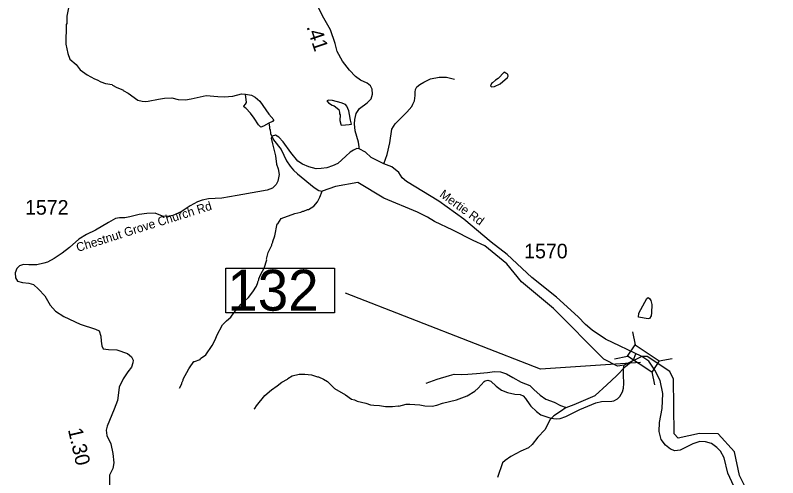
# Model space of a CAD drawing. Extents: x 1248089 to 1457196, y 820910 to 988753.
# Drawn here: x 1339360 to 1345887, y 928641 to 932599 of the extents above; entities that cross this region are included whole.
import ezdxf

# ---------------------------------------------------------------- set-up
doc = ezdxf.new("R2010")
doc.units = 0
for name, color, linetype in [('Exist Hydrographic Creek Single Shore', 7, 'Continuous'), ('Exist Hydrographic Misc Water Feature', 7, 'Continuous'), ('Exist Road Non-System Type 51', 7, 'Continuous'), ('Exist Road Secondary Structure Standard Bridge CELL', 7, 'Continuous'), ('Exist Road Secondary Structure Standard Bridge Number Label', 7, 'Continuous'), ('Exist Road Secondary Type 51 Attributed', 7, 'Continuous'), ('Exist Road Secondary Type 51 Label', 7, 'Continuous'), ('Prop GRAU CAT1 Cell', 7, 'Continuous'), ('Prop Lane Lines', 7, 'Continuous')]:
    doc.layers.add(name, color=color, linetype=linetype)

msp = doc.modelspace()

# ---------------------------------------------------------------- linework, layer by layer
at = {"layer": 'Exist Hydrographic Creek Single Shore'}
for points in [[(1344722.3, 929677.5), (1344571.5, 929604.4), (1344514.3, 929595.4), (1344398.3, 929656.8), (1343966.2, 930089.1), (1343693, 930318.8), (1343566.6, 930470.6), (1343378.4, 930625.1), (1343279.5, 930670.6), (1343105.5, 930759.5), (1342949.7, 930835.5), (1342887.9, 930872), (1342803.6, 930914.2), (1342514.4, 931035), (1342292.5, 931167.1), (1342102.4, 931132.5), (1341988.1, 931093)], [(1346568.9, 928033.2), (1346657.4, 928068.6), (1346698.9, 928107.2), (1346725.9, 928155.4), (1346747.1, 928261.5), (1346729.4, 928336.3), (1346681.3, 928429.1), (1346640.4, 928456.3), (1346472.4, 928433.3), (1346086.3, 928293.3), (1345883.3, 928172.7), (1345825.3, 928190.2), (1345744.3, 928290.4), (1345560.3, 928661.7), (1345515.3, 928863), (1345376.3, 929016.8), (1345218.3, 929019.9), (1345034.3, 928980.9), (1345001.3, 929017.7), (1344995.3, 929484), (1344963.3, 929550.3), (1344768.2, 929680.1), (1344722.3, 929677.5)]]:
    msp.add_lwpolyline(points, dxfattribs=at)
at = {"layer": 'Exist Hydrographic Misc Water Feature'}
for points in [[(1339817.3, 932663.9), (1339802.4, 932591.5), (1339801, 932527.5), (1339796.9, 932519.6), (1339793.2, 932351.8), (1339811.4, 932271.4), (1339826.4, 932223), (1339881.8, 932178.6), (1339916.4, 932131), (1339975.5, 932089.7), (1340038.7, 932054.2), (1340062.5, 932045.7), (1340094.2, 932029), (1340133.9, 932016.2), (1340189.6, 932006.9), (1340192.5, 932001.4), (1340229.1, 931982.1), (1340280.7, 931960.8), (1340283.9, 931955.3), (1340328, 931931.8), (1340410.8, 931874), (1340446.6, 931865.2), (1340474.6, 931862.5), (1340498.5, 931863.9), (1340586.9, 931882), (1340639.1, 931888.9), (1340701.5, 931892.4), (1340754.9, 931878.2), (1340818.8, 931876.8), (1340867, 931883.7), (1340993.6, 931912.8), (1341095.4, 931902.6), (1341147.4, 931901.5), (1341223.5, 931905.7), (1341295.9, 931926.1), (1341331.9, 931923.8)], [(1343544.9, 932112.7), (1343494.8, 932058.7), (1343470.5, 932043.3), (1343446, 932019.8), (1343437.9, 932016), (1343427.6, 931994.6), (1343437.2, 931988), (1343461.3, 931989.5), (1343509.8, 932012.4), (1343573, 932066.9), (1343579.2, 932076.8), (1343575.5, 932090.9), (1343569.7, 932099), (1343559.8, 932103.2), (1343544.9, 932112.7)], [(1341529.5, 931675.3), (1341485.9, 931649.9), (1341461.8, 931642.4), (1341442.2, 931660.8), (1341405.4, 931719.7), (1341374.3, 931760.4), (1341333.2, 931803.2), (1341319.5, 931813.6), (1341317.6, 931821.6), (1341332, 931837.3), (1341338.3, 931853.2), (1341331.9, 931923.8)], [(1341331.9, 931923.8), (1341383.8, 931916.1), (1341415.3, 931899.4), (1341454.6, 931864.6), (1341530.2, 931752.9), (1341573.1, 931703.9), (1341562.8, 931690.2), (1341529.5, 931675.3)], [(1342151.1, 931657.6), (1342186.2, 931662.2), (1342218.2, 931665.5), (1342238.6, 931667.5), (1342231, 931701.1), (1342220.1, 931749.4), (1342216.8, 931781.4), (1342197.6, 931821.9), (1342185.9, 931836.2), (1342150.2, 931850.9), (1342074.7, 931868.7), (1342044.7, 931873.3), (1342027.6, 931867.2), (1342040.2, 931849.4), (1342073.8, 931828.7), (1342089.7, 931824.3), (1342129, 931793.4), (1342136.6, 931771.3), (1342136.2, 931755.3), (1342140, 931747.2), (1342139, 931699.2), (1342148.3, 931667), (1342151.1, 931657.6)], [(1341529.5, 931675.3), (1341537.8, 931644.7), (1341537.4, 931628.7), (1341541.2, 931620.6), (1341544.6, 931588.6), (1341571.4, 931532), (1341637.6, 931450.6), (1341683.4, 931353.5), (1341714.5, 931306.8), (1341741.8, 931274.2), (1341777, 931241.4), (1341918.5, 931124.2), (1341958, 931099.4), (1341988.1, 931093)], [(1340765.1, 929406.4), (1340786, 929446), (1340786.2, 929454), (1340798.7, 929477.6), (1340798.8, 929485.6), (1340844.8, 929572.6), (1340853, 929580.5), (1340890.1, 929635.6), (1340895.2, 929635.1), (1340942.6, 929654.4), (1340946, 929660.4), (1340990.3, 929693), (1341045.1, 929772.1), (1341074.3, 929827.5), (1341085, 929857.2), (1341134.9, 929950.1), (1341168, 929985.3), (1341206.4, 930016.4), (1341231.2, 930051.9), (1341292.8, 930126.4), (1341356.1, 930185.1), (1341393.1, 930232.2), (1341424.1, 930279.5), (1341436.9, 930311.2), (1341437, 930319.2), (1341445.4, 930335), (1341445.5, 930343), (1341462.4, 930382.6), (1341491.5, 930434), (1341513, 930505.5), (1341511.5, 930512.5), (1341526.5, 930569.1), (1341555.8, 930632.5), (1341556, 930640.5), (1341564.3, 930656.3), (1341564.5, 930664.3), (1341581.5, 930711.9), (1341601.7, 930813.5), (1341607.8, 930815.3), (1341636.7, 930858.7), (1341753.7, 930904), (1341806, 930914.9), (1341822.2, 930922.4), (1341830.1, 930922.2), (1341862.4, 930937.5), (1341870.4, 930937.4), (1341917, 930964.3), (1341947.8, 931003.6), (1341968.8, 931043.1), (1341988.1, 931093)], [(1344696, 930016.2), (1344699.1, 930050.1), (1344765.9, 930176.6), (1344777.1, 930182.9), (1344787.9, 930176.1), (1344801.5, 930157.7), (1344808.7, 930123.6), (1344807.2, 930051.6), (1344802.7, 930027.7), (1344788.1, 930004), (1344778.1, 930002.3), (1344696, 930016.2)], [(1343764.1, 929266.3), (1343771.9, 929255), (1343820.8, 929207.9), (1343860.3, 929181), (1343943.6, 929151.2), (1343991.5, 929146.1), (1344023.6, 929149.4), (1344071.9, 929166.3), (1344193.2, 929225.5), (1344330.5, 929282.4), (1344378.6, 929293.4), (1344466.7, 929295.4), (1344482.8, 929299), (1344515.2, 929316.3), (1344535.6, 929337.8), (1344556.5, 929377.4), (1344565.2, 929409.2), (1344570.1, 929449), (1344565.6, 929521.1), (1344566.9, 929577.1), (1344571.5, 929604.4)], [(1341405.3, 929230.2), (1341411.4, 929233.9), (1341425.9, 929257.6), (1341495.8, 929344.1), (1341552.9, 929394.8), (1341601.6, 929427.7), (1341641.5, 929459.2), (1341690.9, 929485.6), (1341693.5, 929490.7), (1341731.4, 929512.7), (1341791.8, 929527.4), (1341839.8, 929528.3), (1341895.7, 929521), (1341947.2, 929503.9), (1341955.2, 929503.7), (1341998.8, 929484.7), (1342034.4, 929463.9), (1342093.1, 929404.7), (1342188, 929350.5), (1342239.1, 929313.4), (1342263, 929308.9), (1342286.8, 929296.3), (1342362.4, 929278.6), (1342402, 929265.7), (1342430, 929261.1), (1342478, 929260), (1342529.8, 929250.9), (1342589.8, 929249.5), (1342637.8, 929256.4), (1342644.3, 929255.1), (1342706.2, 929271), (1342738.2, 929272.2), (1342822.1, 929264.3), (1342865.9, 929255.4), (1342929.8, 929253.9), (1342970, 929261), (1343018.4, 929279.9), (1343135.7, 929308.6), (1343227.8, 929343.2), (1343292.6, 929381.7), (1343323.2, 929409.1), (1343374.4, 929465.9), (1343382.6, 929471.7), (1343406.7, 929477.1), (1343430.5, 929468.6), (1343477.1, 929425.6), (1343523.2, 929391.5), (1343574.8, 929369.6), (1343636, 929356.1), (1343682.1, 929355), (1343707.7, 929342.4), (1343727.3, 929320), (1343764.1, 929266.3)]]:
    msp.add_lwpolyline(points, dxfattribs=at)
at = {"layer": 'Exist Road Non-System Type 51'}
for points in [[(1342516.4, 931327), (1342545.1, 931407.7), (1342567.6, 931508.9), (1342584.4, 931624.1), (1342612.5, 931669.1), (1342710.8, 931770.3), (1342755.8, 931818.1), (1342764.2, 931837.7), (1342778.2, 931865.8), (1342783.8, 931913.6), (1342783.8, 931941.7), (1342786.7, 931964.2), (1342797.9, 931986.7), (1342823.2, 932006.4), (1342856.9, 932026), (1342915.8, 932054.1), (1342988.9, 932068.2), (1343050.7, 932068.2), (1343120.9, 932051.3)], [(1344074.6, 929241), (1344145.5, 929268.8), (1344324.5, 929346), (1344423.3, 929435.5), (1344506.6, 929512.7), (1344583.7, 929593), (1344651.6, 929651.7), (1344672.7, 929700.4)], [(1342877.3, 929451), (1342973, 929484.9), (1343077.9, 929515.8), (1343118, 929528.2), (1343176.6, 929525.1), (1343235.2, 929528.2), (1343309.3, 929534.4), (1343401.9, 929540.5), (1343463.6, 929549.8), (1343513, 929546.7), (1343565.4, 929531.3), (1343617.9, 929500.4), (1343691.9, 929460.2), (1343766, 929429.4), (1343799.9, 929395.4), (1343852.4, 929349.1), (1343901.8, 929315.1), (1343972.7, 929287.3), (1344028.3, 929259.5), (1344074.6, 929241)], [(1344074.6, 929241), (1344028.3, 929207), (1343969.6, 929170), (1343938.8, 929139.1), (1343892.5, 929052.6), (1343833.9, 928987.8), (1343784.5, 928926), (1343753.6, 928898.2), (1343688.8, 928867.3), (1343602.4, 928824.1), (1343553.1, 928790.1), (1343531.5, 928768.5), (1343488.3, 928641.9)]]:
    msp.add_lwpolyline(points, dxfattribs=at)
at = {"layer": 'Exist Road Secondary Structure Standard Bridge CELL'}
for p, q in [((1344643.7, 929889.4), (1344665.8, 929778.4)), ((1344490.5, 929659.9), (1344601.5, 929682.1)), ((1344871.7, 929640.4), (1344982.7, 929662.5)), ((1344808.9, 929546.2), (1344831, 929435.2))]:
    msp.add_line(p, q, dxfattribs=at)
msp.add_lwpolyline([(1344665.8, 929778.4), (1344872, 929640.8), (1344807.7, 929544.5), (1344601.5, 929682.1)], close=True, dxfattribs=at)
at = {"layer": 'Exist Road Secondary Structure Standard Bridge Number Label'}
msp.add_lwpolyline([(1341163.3, 930435.6), (1342092.2, 930435.6), (1342092.2, 930051.5), (1341163.3, 930051.5)], close=True, dxfattribs=at)
msp.add_lwpolyline([(1344711.7, 929626.8), (1343855, 929569.7), (1342187.4, 930220.7)], dxfattribs=at)
at = {"layer": 'Exist Road Secondary Type 51 Attributed'}
for points in [[(1342302.9, 931455.4), (1342305, 931472.2), (1342298.7, 931514.2), (1342269.3, 931610.9), (1342265.1, 931669.7), (1342267.1, 931708.3), (1342277.6, 931758.7), (1342307, 931800.8), (1342372.1, 931851.2), (1342405.7, 931884.8), (1342418.3, 931924.7), (1342414.1, 931966.7), (1342401.5, 931994), (1342372.1, 932019.2), (1342315.4, 932044.4), (1342273.4, 932073.8), (1342221, 932130.6), (1342162.2, 932206.2), (1342116, 932290.2), (1342097.6, 932356.3), (1342057.8, 932476), (1341990.6, 932595.7), (1341923.4, 932734.4)], [(1342302.9, 931455.4), (1342283.6, 931458.3), (1342254.2, 931443.6), (1342226.9, 931426.8), (1342191.2, 931393.2), (1342122, 931330.1), (1342075.8, 931311.2), (1342027.5, 931292.3), (1341979.3, 931288.1), (1341935.2, 931286), (1341872.2, 931302.8), (1341819.7, 931325.9), (1341777.8, 931351.1), (1341719, 931424.7), (1341653.9, 931517.1), (1341616.2, 931554.9), (1341586.8, 931573.8), (1341559.5, 931565.4), (1341551.1, 931548.6), (1341561.6, 931500.3), (1341586.8, 931395.3), (1341597.3, 931325.9), (1341609.9, 931286), (1341618.3, 931237.7), (1341607.8, 931178.9), (1341593.1, 931151.6), (1341561.6, 931120.1), (1341517.5, 931103.3), (1341435.7, 931088.6), (1341259.4, 931057.1), (1341129.3, 931034), (1341014.5, 931028.2), (1340959.9, 931017.7), (1340920.1, 931003), (1340857.1, 930969.4), (1340779.4, 930916.9), (1340708.1, 930885.4), (1340664, 930877), (1340622, 930881.2), (1340557, 930906.4), (1340485.6, 930902.2), (1340420.6, 930893.8), (1340340.8, 930874.9), (1340298, 930866.7), (1340253.9, 930864.6), (1340218.3, 930860.4), (1340159.5, 930826.8), (1340048.3, 930759.5), (1339970.6, 930723.8), (1339905.5, 930681.8), (1339823.7, 930612.5), (1339760.7, 930564.2), (1339694.2, 930516.7), (1339637.5, 930487.3), (1339603.9, 930476.8), (1339545.2, 930462.1), (1339478, 930462.1), (1339431.8, 930466.3), (1339396.1, 930455.8), (1339375.2, 930432.7), (1339360.5, 930394.8), (1339362.6, 930352.8), (1339379.4, 930323.4), (1339423.4, 930312.9), (1339478, 930306.6), (1339517.9, 930294), (1339559.8, 930256.2), (1339614.4, 930197.4), (1339660.1, 930118.3), (1339706.3, 930065.8), (1339775.6, 930021.7), (1339916.2, 929956.6), (1340048.4, 929912.5), (1340077.8, 929897.8), (1340092.5, 929853.7), (1340096.7, 929809.5), (1340100.9, 929769.6), (1340113.5, 929744.4), (1340159.7, 929738.1), (1340228.9, 929736), (1340321.3, 929704.5), (1340354.2, 929676), (1340368.9, 929648.7), (1340366.8, 929623.4), (1340356.3, 929587.7), (1340322.7, 929547.8), (1340282.8, 929486.9), (1340249.3, 929415.5), (1340240.9, 929346.2), (1340234.6, 929302.1), (1340207.3, 929228.5), (1340146.5, 929082.6), (1340138.1, 929049), (1340144.4, 929002.8), (1340178, 928931.4), (1340196.9, 928849.4), (1340203.2, 928769.6), (1340194.8, 928719.2), (1340167.5, 928662.5), (1340167.5, 928489.4)], [(1344722.3, 929677.5), (1344412.6, 929826.5), (1344299.5, 929905.6), (1344241.5, 929951.7), (1344179.5, 930019.7), (1343993.4, 930187.9), (1343781.3, 930354.1), (1343570, 930553.2), (1343434, 930657.3), (1343199.9, 930853.6), (1342986.6, 931008.7), (1342710.5, 931176.9), (1342672.5, 931208.9), (1342644.5, 931253), (1342582.4, 931303), (1342516.4, 931327), (1342406.4, 931383.1), (1342356.9, 931426.4), (1342302.9, 931455.4)], [(1345509.5, 928569.6), (1345460.1, 928679.2), (1345428.3, 928811.7), (1345396.7, 928867.9), (1345366.7, 928899.7), (1345320.8, 928933.3), (1345269.6, 928947.4), (1345218.4, 928950.9), (1345160.2, 928931.5), (1345052.5, 928878.5), (1345006.6, 928871.4), (1344969.5, 928885.6), (1344925.3, 928920.9), (1344888.3, 928968.1), (1344870.6, 929037), (1344875.9, 929112.9), (1344897.1, 929234.3), (1344902.4, 929361.5), (1344879.4, 929474.6), (1344833.6, 929560.9), (1344784.1, 929638.7), (1344722.3, 929677.5)]]:
    msp.add_lwpolyline(points, dxfattribs=at)

# ---------------------------------------------------------------- texts
at = {"layer": 'Exist Road Secondary Structure Standard Bridge Number Label'}
msp.add_text('132', height=350, dxfattribs=at).set_placement((1341175.8, 930071.3))
at = {"layer": 'Exist Road Secondary Type 51 Label'}
for s, rotation, p in [('Mertie Rd', 324.04895, (1342986.4, 931052)), ('Chestnut Grove Church Rd', 17.52386, (1339896.2, 930572.9))]:
    msp.add_text(s, height=75, rotation=rotation, dxfattribs=at).set_placement(p)
at = {"layer": 'Prop GRAU CAT1 Cell'}
for s, rotation, p in [('.41', 288.42011, (1341851.9, 932500.7)), ('1.30', 282.98347, (1339810.6, 929053.5))]:
    msp.add_text(s, height=125, rotation=rotation, dxfattribs=at).set_placement(p)
at = {"layer": 'Prop Lane Lines'}
for s, p in [('1572', (1339444.3, 930892.8)), ('1570', (1343716.4, 930518.8))]:
    msp.add_text(s, height=125, dxfattribs=at).set_placement(p)

doc.saveas('drawing.dxf')
